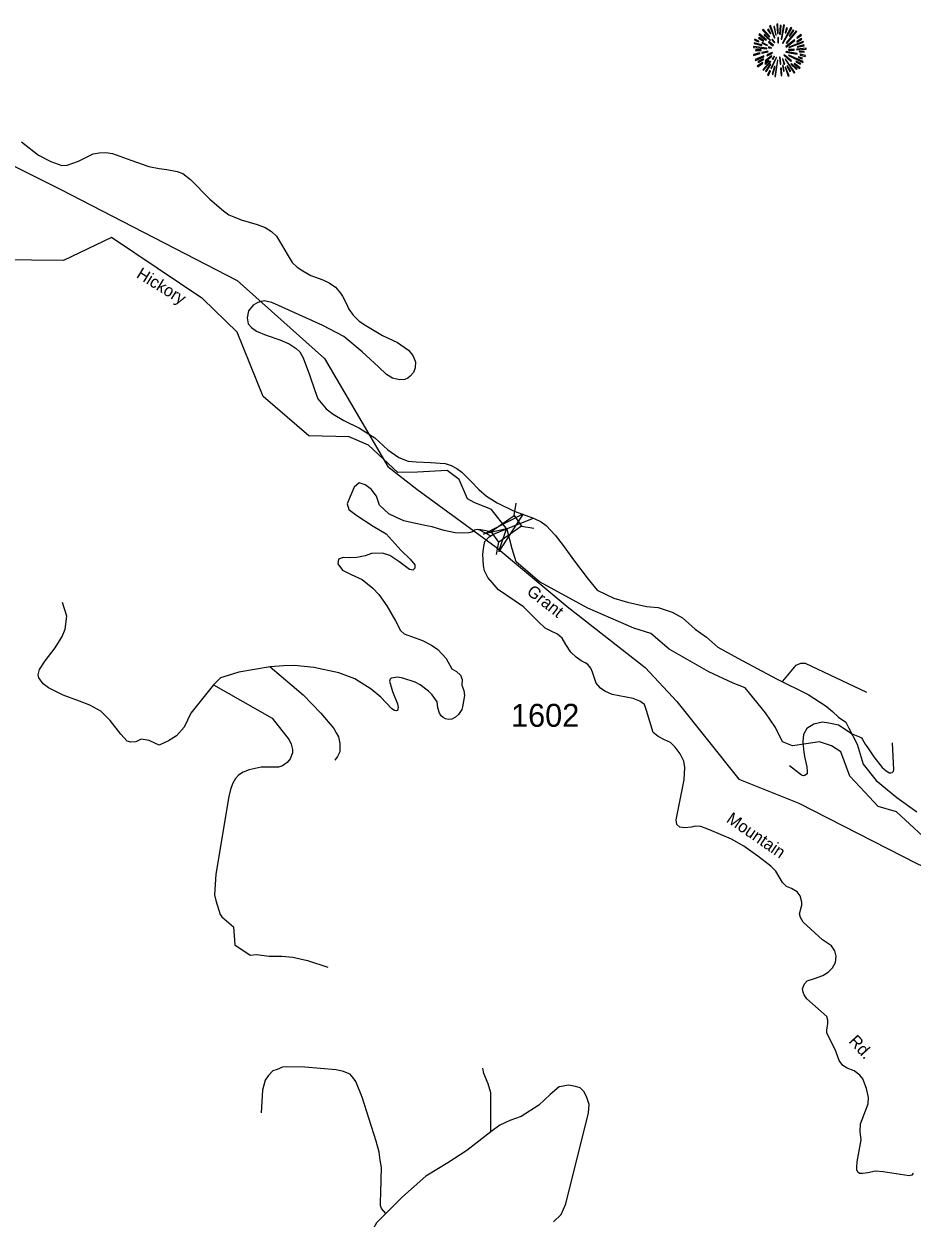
# Model space of a CAD drawing. Extents: x 884530 to 1028605, y 526725 to 653634.
# Drawn here: x 1007261 to 1012099, y 638141 to 644646 of the extents above; entities that cross this region are included whole.
import ezdxf

# ---------------------------------------------------------------- set-up
doc = ezdxf.new("R2010")
doc.units = 0
for name, color, linetype in [('Exist Geographical Mountain Summit CELL', 7, 'Continuous'), ('Exist Hydrographic Creek Single Shore', 7, 'Continuous'), ('Exist Hydrographic Creek Single Shore Label', 7, 'Continuous'), ('Exist Road Non-System Type 51', 7, 'Continuous'), ('Exist Road Primary US Attributed', 7, 'Continuous'), ('Exist Road Secondary Structure Standard Bridge Attributed CELL', 7, 'Continuous'), ('Exist Road Secondary Structure Standard Bridge CELL', 7, 'Continuous'), ('Exist Road Secondary Type 51 Attributed', 7, 'Continuous'), ('Exist Road Secondary Type 51 Label', 7, 'Continuous'), ('Exist Road Secondary Type 51 Number Label', 7, 'Continuous'), ('Exist Utilities Electrical Transmission Line', 7, 'Continuous')]:
    doc.layers.add(name, color=color, linetype=linetype)

msp = doc.modelspace()

# ---------------------------------------------------------------- linework, layer by layer
at = {"layer": 'Exist Geographical Mountain Summit CELL'}
for points in [[(1011264.2, 644588), (1011303.8, 644557.5), (1011306, 644559.7), (1011267.8, 644592.4)], [(1011284.5, 644612.7), (1011320.5, 644575.3), (1011323.8, 644577.8), (1011288.6, 644617.5)], [(1011312.1, 644614.2), (1011327.8, 644592.4), (1011329.6, 644593.8), (1011316.2, 644618.2)], [(1011323, 644636), (1011349.2, 644569.1), (1011352.1, 644570.2), (1011328.2, 644638.5)], [(1011356.9, 644584), (1011359.4, 644584.7), (1011350.3, 644632.7), (1011346, 644631.6)], [(1011361.6, 644645.4), (1011365.6, 644593.4), (1011368.8, 644593.8), (1011367.4, 644646.5)], [(1011377.6, 644591.3), (1011381.5, 644591.3), (1011385.2, 644638.5), (1011379.7, 644638.5)], [(1011389.6, 644562.9), (1011404.5, 644640), (1011399, 644641.8), (1011386.3, 644563.7)], [(1011392.8, 644541.1), (1011395.8, 644539.3), (1011444.4, 644623.9), (1011439, 644627.6)], [(1011407.3, 644598.1), (1011410.7, 644597), (1011420.1, 644623.9), (1011415.4, 644625.7)], [(1011413.9, 644542.6), (1011416.1, 644540.4), (1011471.7, 644604.7), (1011467.7, 644609.4)], [(1011451.3, 644614.2), (1011430.3, 644580.7), (1011433.2, 644579.6), (1011455.7, 644610.9)], [(1011238.4, 644538.9), (1011279.8, 644529.5), (1011280.9, 644532.7), (1011239.5, 644543.6)], [(1011241.3, 644558.2), (1011263.8, 644549.5), (1011264.9, 644552.4), (1011242.8, 644563.3)], [(1011263.1, 644569.1), (1011288.9, 644552.7), (1011291.1, 644555.3), (1011266, 644573.1)], [(1011279.8, 644541.1), (1011310.3, 644529.1), (1011311.5, 644531.3), (1011282, 644545.2)], [(1011292.5, 644585.1), (1011325.2, 644556), (1011327.4, 644558.2), (1011295.4, 644590.2)], [(1011316.2, 644546.6), (1011341.3, 644527.6), (1011343.4, 644530.5), (1011318.7, 644549.8)], [(1011335.8, 644559.7), (1011349.6, 644543.2), (1011351.7, 644545.4), (1011339.1, 644562.6)], [(1011367, 644572), (1011368.4, 644542.9), (1011371, 644543.2), (1011371, 644572.4)], [(1011410.7, 644522.6), (1011412.5, 644520.1), (1011461.1, 644556), (1011457.9, 644560.4)], [(1011427.7, 644519.7), (1011428.8, 644517.4), (1011506.9, 644546.2), (1011505.1, 644550.9)], [(1011471.7, 644547.7), (1011499.3, 644562.6), (1011496.4, 644567.6), (1011470.3, 644550.2)], [(1011471.7, 644570.6), (1011473.5, 644568), (1011496.4, 644584.3), (1011492.8, 644588)], [(1011473.5, 644519.7), (1011510.3, 644526.2), (1011508.8, 644531.7), (1011472.1, 644521.9)], [(1011234.4, 644480.1), (1011235.8, 644475), (1011271.8, 644485.5), (1011269.6, 644488.8)], [(1011235.8, 644517.8), (1011307.8, 644510.9), (1011308.1, 644513.8), (1011235.8, 644522.9)], [(1011244.2, 644452.4), (1011246.8, 644447.8), (1011292.2, 644467.7), (1011290.7, 644472.4)], [(1011247.9, 644500.4), (1011277.6, 644501.9), (1011277.6, 644505.5), (1011246.8, 644505.5)], [(1011280.2, 644491.4), (1011281.3, 644486.6), (1011314.4, 644495), (1011313.7, 644498.6)], [(1011298, 644445.9), (1011300.9, 644442.2), (1011335.4, 644470.6), (1011333.6, 644473.2)], [(1011307.8, 644477.2), (1011310, 644472.4), (1011338.7, 644487.7), (1011337.6, 644491)], [(1011316.5, 644516.8), (1011333.6, 644514.6), (1011334, 644516.8), (1011317.3, 644521.1)], [(1011329.6, 644406), (1011334, 644404.1), (1011360.5, 644462.6), (1011358, 644463.4)], [(1011336.5, 644455.3), (1011339.8, 644452.4), (1011349.9, 644468.8), (1011348.1, 644470.2)], [(1011376.5, 644464.5), (1011380.5, 644427.4), (1011384.9, 644427.7), (1011379.7, 644465.2)], [(1011400.9, 644476.1), (1011439.4, 644440.8), (1011441.9, 644445.2), (1011402.7, 644478.3)], [(1011412.1, 644493.2), (1011472.8, 644481.2), (1011473.9, 644485.5), (1011413.2, 644496.8)], [(1011425.9, 644473.6), (1011504.1, 644435.3), (1011505.9, 644440.8), (1011427.4, 644476.4)], [(1011426.7, 644507), (1011426.7, 644504.1), (1011456.8, 644504.1), (1011457.5, 644509.1)], [(1011469.9, 644505.9), (1011522.2, 644509.1), (1011522.6, 644513.8), (1011470.3, 644509.1)], [(1011479.3, 644463.4), (1011500.4, 644455.3), (1011502.2, 644459.7), (1011480.8, 644466.6)], [(1011484.8, 644493.9), (1011511.3, 644491.7), (1011511.3, 644496), (1011485.2, 644497.1)], [(1011488.8, 644476.8), (1011517.1, 644469.5), (1011517.8, 644475), (1011489.8, 644481.2)], [(1011255.5, 644415.7), (1011258.4, 644411.7), (1011286.7, 644432.8), (1011284.1, 644436.1)], [(1011261.7, 644436.5), (1011290.7, 644453.2), (1011288.6, 644456.8), (1011259.5, 644441.5)], [(1011286.4, 644396.1), (1011289.3, 644393.6), (1011330, 644441.2), (1011327.1, 644443.3)], [(1011301.7, 644427.4), (1011320.9, 644445.5), (1011317.6, 644447.8), (1011297.2, 644430.6)], [(1011326.4, 644427.4), (1011301.3, 644388.1), (1011304.5, 644385.6), (1011330.4, 644425.2)], [(1011341.3, 644370.7), (1011353.2, 644413.5), (1011349.6, 644413.9), (1011336.8, 644371.7)], [(1011351, 644360.5), (1011355.8, 644359.4), (1011368.4, 644448.8), (1011365.2, 644449.6)], [(1011382.7, 644406), (1011386.3, 644363.5), (1011390.3, 644364.5), (1011387, 644406)], [(1011392.5, 644455.7), (1011401.2, 644425.9), (1011405.2, 644427.7), (1011394.6, 644456.8)], [(1011402.3, 644389.2), (1011396.8, 644419), (1011393.6, 644419), (1011398, 644388.1)], [(1011407, 644453.5), (1011457.5, 644378.7), (1011461.1, 644381.6), (1011409.5, 644454.6)], [(1011407, 644410.7), (1011424.5, 644360.9), (1011428.8, 644362.7), (1011409.9, 644411.4)], [(1011417.5, 644416.4), (1011433.5, 644387), (1011437.6, 644389.2), (1011421.2, 644417.9)], [(1011439.4, 644427.7), (1011469.5, 644398.6), (1011472.8, 644401.2), (1011441.6, 644430.2)], [(1011456.1, 644428.4), (1011486.6, 644402.6), (1011489.8, 644406.3), (1011457.9, 644431)], [(1011465.2, 644439.4), (1011490.2, 644426.3), (1011492.8, 644429.9), (1011467.4, 644443.3)], [(1011311.5, 644368.9), (1011316.2, 644366), (1011327.1, 644390.7), (1011323.8, 644392.9)]]:
    msp.add_lwpolyline(points, close=True, dxfattribs=at)
at = {"layer": 'Exist Hydrographic Creek Single Shore'}
msp.add_lwpolyline([(1012230.5, 640153.4), (1012014.6, 640354.5), (1011913.4, 640383.8), (1011840.8, 640460.7), (1011760.5, 640548.7), (1011711.7, 640681.1), (1011659.5, 640714.2), (1011595.1, 640735.1), (1011522, 640724.6), (1011447.1, 640714.2), (1011393.1, 640735.1), (1011354.8, 640813.5), (1011300.9, 640892.7), (1011189.5, 641030.3), (1011125, 641054.7), (1010992.7, 641117.4), (1010775.1, 641239.3), (1010675.5, 641325.8), (1010583.9, 641355.2), (1010331.9, 641463.3), (1010070.2, 641607.3), (1009942.6, 641715.4), (1009919.7, 641787.4), (1009893.5, 641892.2), (1009808.4, 642000.2), (1009713.6, 642039.5), (1009677.6, 642059.2), (1009631.8, 642164), (1009566.3, 642213.1), (1009405.6, 642203.9), (1009298, 642203.3), (1009137.7, 642350.6), (1009033, 642396.4), (1008813.8, 642403.2), (1008563.8, 642616.7), (1008422.1, 642967.7), (1008236.4, 643148.7), (1007738.6, 643483.6), (1007476, 643357.6), (1007126.1, 643361.3)], dxfattribs=at)
at = {"layer": 'Exist Road Non-System Type 51'}
for points in [[(1009803.1, 641856.8), (1009745.2, 641888.1), (1009730.8, 641891.2), (1009715.2, 641888.1), (1009704.7, 641879.3), (1009683.9, 641874.6), (1009650.1, 641871.9), (1009610.2, 641873.8), (1009550.6, 641887), (1009519.9, 641894.9), (1009484.5, 641905.7), (1009445.1, 641913.7), (1009405.3, 641923.2), (1009377.1, 641928.9), (1009331.2, 641939.1), (1009290.3, 641956.9), (1009249.5, 641977.4), (1009198.5, 642024.7), (1009182.3, 642073.1), (1009152.7, 642112.5), (1009119.5, 642135.4), (1009086.3, 642145.7), (1009059.1, 642123.2), (1009038, 642072.3), (1009021.9, 642031.5), (1009030.6, 642000.4), (1009075.2, 641968.1), (1009162.8, 641911.1), (1009234.3, 641867.7), (1009315.9, 641778.4), (1009364.3, 641730), (1009389.8, 641699.4), (1009389.8, 641681.6), (1009379.6, 641671.3), (1009361.7, 641673.9), (1009303.2, 641717.3), (1009254.7, 641750.4), (1009213.9, 641763.1), (1009154.7, 641761), (1009119.5, 641747.8), (1009073.6, 641740.2), (1009035.4, 641737.6), (1008999.6, 641740.2), (1008974.2, 641730), (1008971.6, 641704.5), (1008997.1, 641670.5), (1009044.3, 641646.9), (1009103.9, 641619.6), (1009160.9, 641572.4), (1009194.4, 641537.7), (1009237.7, 641475.7), (1009284.9, 641395.1), (1009312.4, 641341.2), (1009331.8, 641323.7), (1009432, 641287.4), (1009481.7, 641261.6), (1009516.2, 641238), (1009561.5, 641189.6), (1009592.8, 641132.6), (1009616.9, 641119.4), (1009638.6, 641099.4), (1009648, 641075.2), (1009646.4, 641044.6), (1009657.5, 641014.9), (1009660.6, 640988.3), (1009650.5, 640925.2), (1009645.5, 640912.2), (1009627.6, 640884.9), (1009612.3, 640870.4), (1009591.4, 640859.4), (1009574, 640856.9), (1009558, 640860.3), (1009544.7, 640867.4), (1009534, 640877.4), (1009524.7, 640892.1), (1009516.5, 640919.8), (1009512.2, 640953.2), (1009484.2, 640991.5), (1009463.9, 641011.4), (1009419.2, 641045.8), (1009392.4, 641060.6), (1009325.5, 641082.4), (1009297.6, 641087.2), (1009261.8, 641082.7), (1009255.6, 641076.7), (1009252.7, 641065.8), (1009268.1, 641010), (1009295.3, 640942.9), (1009299.6, 640922.4), (1009296.2, 640906.2), (1009290.2, 640904.1), (1009278.8, 640906.2), (1009264.3, 640915.6), (1009205, 640979.2), (1009151.8, 641022.5), (1009063.3, 641078.4), (1008976.9, 641110.9), (1008841, 641140.8), (1008735, 641152), (1008675.6, 641148.5)], [(1008293, 641045.9), (1008170.1, 640892.1), (1008133.6, 640815.8), (1008092.5, 640767.2), (1008047.9, 640740), (1007998.4, 640717.7), (1007974.4, 640727.4), (1007944, 640742.4), (1007899.5, 640749.9), (1007869.7, 640735.9), (1007842.9, 640733.1), (1007823.1, 640738.8), (1007788.1, 640777.1), (1007731.2, 640851.3), (1007679.4, 640903.3), (1007619.9, 640935.4), (1007563, 640957.7), (1007473.9, 640989.9), (1007394.7, 641029.4), (1007365.1, 641051.8), (1007342.9, 641083.9), (1007337.8, 641101.2), (1007345.2, 641128.5), (1007377.5, 641175.9), (1007431.2, 641248), (1007469.5, 641308.8), (1007486.4, 641348.4), (1007494.2, 641419.4), (1007471.4, 641494.6)], [(1008602.4, 641144.2), (1008430.8, 641114.6), (1008373.1, 641097.6), (1008332.4, 641084), (1008293, 641045.9)], [(1008675.6, 641148.5), (1008602.4, 641144.2)], [(1008602.4, 641144.2), (1008782, 640990.6), (1008878.5, 640891.5), (1008949.7, 640807.7), (1008962.3, 640784.7), (1008975.1, 640761.9), (1008982.7, 640726.4), (1008982.7, 640703.5), (1008982.7, 640680.6), (1008970, 640655.2), (1008954.8, 640634.9)], [(1011395.4, 641066.4), (1011467.2, 641152.5), (1011492.8, 641164.7), (1011515.8, 641163.3), (1011850.9, 641006.7)], [(1008293, 641045.9), (1008612.6, 640865.1), (1008705.3, 640745.4), (1008717, 640722.7), (1008724.7, 640693.5), (1008724.3, 640675.1), (1008711.8, 640642.5), (1008695.3, 640622.8), (1008669.6, 640605), (1008648.1, 640597.3), (1008552.8, 640597.2), (1008488.3, 640582.8), (1008454.7, 640569.2), (1008430.5, 640554), (1008414.4, 640534.9), (1008397.9, 640506.5), (1008386.4, 640476.5), (1008377.7, 640437.6), (1008305.6, 640014.5), (1008300, 639901.7), (1008305.9, 639871.5), (1008329.7, 639795.5), (1008339.2, 639781.1), (1008402.5, 639728.3), (1008409.4, 639629.1), (1008493.3, 639573.9), (1008528.3, 639576.9), (1008596.1, 639567), (1008666.3, 639567.3), (1008725.6, 639562.5), (1008805.9, 639544.6), (1008916.6, 639507.6)], [(1011767.7, 640781.5), (1011697.6, 640826.9), (1011663.8, 640832.6), (1011646.1, 640836.6), (1011610.1, 640841.9), (1011564.6, 640830.9), (1011525.9, 640807.3), (1011507.6, 640776.1), (1011503.6, 640737.3), (1011508, 640693.2), (1011513.7, 640655.4), (1011519.8, 640621.9), (1011525.2, 640599.1), (1011526.8, 640573.9), (1011526.7, 640561.4), (1011515, 640551.3), (1011508, 640549.5), (1011496.1, 640553.7), (1011431.4, 640604.6)], [(1011767.7, 640781.5), (1011811.8, 640763.4), (1011823.4, 640756.5), (1011829.7, 640748.1), (1011843.3, 640722.5), (1011858.2, 640702.1), (1011890.9, 640654.3), (1011935.6, 640595.9), (1011944.2, 640587.6), (1011951.4, 640582.2), (1011974.9, 640565.6), (1011983.9, 640565.9), (1011991.2, 640568.8), (1011997.1, 640576), (1011999.1, 640583.7), (1011993, 640730.8)], [(1009233.2, 638166), (1009209.6, 638193.1), (1009206.3, 638198.6), (1009205, 638204.5), (1009203.8, 638210.1), (1009203.6, 638224.9), (1009205, 638279.6), (1009207.9, 638415.6), (1009202.2, 638456.1), (1009196.3, 638499.6), (1009179, 638560.3), (1009103.7, 638800.4), (1009069.1, 638884.4), (1009054.5, 638904.6), (1009045.9, 638916.2), (1009037.2, 638924.9), (1009022.8, 638930.7), (1009002.5, 638939.4), (1008962, 638948.1), (1008791.2, 638962.5), (1008692.9, 638965.4), (1008669.8, 638962.5), (1008640.8, 638951), (1008617.7, 638942.2), (1008591.6, 638916.2), (1008574.2, 638893.1), (1008559.8, 638838.1), (1008554, 638713.7)], [(1009805.1, 638609.9), (1009804, 638716.6), (1009804, 638771.6), (1009804, 638823.6), (1009789.5, 638872.8), (1009766.4, 638927.7), (1009760.5, 638956.7)], [(1010145.4, 638120.5), (1010187.6, 638160.8), (1010212, 638218.9), (1010336.4, 638713.7), (1010339.3, 638759.9), (1010327.7, 638797.6), (1010313.2, 638829.4), (1010290.1, 638849.7), (1010265.2, 638857.2), (1010229.3, 638864.1), (1010177.3, 638855.5), (1010128.1, 638815), (1010066.5, 638756), (1009969, 638693.5), (1009908.3, 638672.9), (1009853.2, 638647.1), (1009805.1, 638609.9)], [(1009805.1, 638609.9), (1009673.8, 638508.2), (1009569.6, 638441.7), (1009451, 638369.3), (1009323.7, 638256.5), (1009233.2, 638166)], [(1009233.2, 638166), (1009181.9, 638114.8), (1009164.5, 638085.8), (1009153, 638042.4), (1009141.4, 637987.4), (1009147.2, 637935.3), (1009332.4, 637414.5)]]:
    msp.add_lwpolyline(points, dxfattribs=at)
at = {"layer": 'Exist Road Primary US Attributed'}
for points in [[(1007248.4, 644003.1), (1007340.4, 643930.6), (1007407.7, 643897), (1007468.3, 643875.6), (1007496.4, 643876.4), (1007558.2, 643899.1), (1007638, 643938.6), (1007670, 643944.1), (1007707.6, 643945.6), (1007744.3, 643940.2), (1007843.8, 643903.2), (1007942.2, 643869.3), (1007997, 643859.2), (1008038.8, 643854), (1008095.5, 643842.7), (1008125.9, 643831.2), (1008168.3, 643798.9), (1008272.9, 643692.3), (1008347.4, 643628.3), (1008377.9, 643606.4), (1008404.5, 643594.7), (1008444.3, 643579.8), (1008531.9, 643554.4), (1008575.7, 643538), (1008609.4, 643516.1), (1008636.7, 643489.5), (1008669.6, 643436.3), (1008695.4, 643391.7), (1008722.8, 643345.9), (1008749.4, 643321.6), (1008780.7, 643300.5), (1008824.4, 643275.5), (1008890.1, 643252), (1008924.6, 643236.7), (1008958.2, 643212.5), (1008984.8, 643180.4), (1008996.5, 643164), (1009015.7, 643125.5), (1009030.9, 643092.8), (1009055.2, 643059.5), (1009086.5, 643026.6), (1009122.6, 643003.7), (1009214.7, 642948.2), (1009295.2, 642910.2), (1009356.3, 642869), (1009379.8, 642840), (1009394.6, 642804.8), (1009391.5, 642773.5), (1009382.9, 642746.9), (1009364.3, 642727.3), (1009351.6, 642716.4), (1009335.2, 642710.1), (1009306.2, 642707.8)], [(1009306.2, 642707.8), (1009267.9, 642716.4), (1009235.8, 642736.4), (1009192, 642778.6), (1009103.7, 642860), (1009002.8, 642943.3), (1008890.1, 643002.8), (1008611.7, 643128.8), (1008569.5, 643137.4), (1008534.3, 643128), (1008509.3, 643114.7), (1008485, 643083.4), (1008477.2, 643045), (1008482.7, 643012.9), (1008501.4, 642992.6), (1008527.2, 642973), (1008579.9, 642950.9), (1008655.2, 642924.4), (1008705.6, 642903.8), (1008744.7, 642878.8), (1008763.4, 642860), (1008782.2, 642827.1), (1008816.6, 642734), (1008844.8, 642649.5), (1008861.2, 642604.1), (1008907.4, 642549.3), (1008944.9, 642520.4), (1009004.3, 642485.2), (1009089.6, 642443.3), (1009171.7, 642391.3), (1009243.7, 642326.3), (1009303.9, 642284.9), (1009354.7, 642264.5), (1009398.5, 642260.2), (1009476, 642257.9), (1009554.9, 642251.6), (1009587.8, 642240.7), (1009619.9, 642224.6), (1009647.2, 642203.5), (1009695.7, 642155.8), (1009739.5, 642109.6), (1009781, 642073.6), (1009838.9, 642036.8), (1009932, 641992.8), (1010036, 641954.5)], [(1010036, 641954.5), (1010078.2, 641933.2), (1010106, 641913.1), (1010154.8, 641862), (1010199.2, 641804.3), (1010261, 641720.4), (1010334.1, 641621.8), (1010384.2, 641562.1), (1010473.6, 641518.7), (1010548.9, 641496.6), (1010652.1, 641473.3), (1010716.3, 641466.6), (1010791.6, 641442.3), (1010849.1, 641411.2), (1010917.8, 641349.2), (1010979.8, 641304.8), (1011040.2, 641250.6), (1011150.3, 641191.9), (1011360.6, 641078.9), (1011532.8, 640993.4), (1011630.2, 640929.2), (1011665.7, 640900.4), (1011698.9, 640869.4), (1011738.7, 640842.8), (1011754.1, 640809.9), (1011799.1, 640723.1), (1011832.8, 640613.8), (1011903.5, 640523.8), (1012016, 640432.2), (1012125.2, 640353.4)]]:
    msp.add_lwpolyline(points, dxfattribs=at)
at = {"layer": 'Exist Road Secondary Structure Standard Bridge Attributed CELL'}
msp.add_lwpolyline([(1009763.6, 641866.1), (1009980.7, 641977.2), (1009848.3, 641772.5), (1009890.2, 641895.5)], close=True, dxfattribs=at)
at = {"layer": 'Exist Road Secondary Structure Standard Bridge CELL'}
for p, q in [((1009930.9, 641967.6), (1009942.9, 642035.6)), ((1009739, 641893.2), (1009806.9, 641881.2)), ((1009970.5, 641911.1), (1010038.4, 641899.1)), ((1009835.5, 641755.4), (1009847.4, 641823.4))]:
    msp.add_line(p, q, dxfattribs=at)
msp.add_lwpolyline([(1009806.9, 641881.2), (1009930.7, 641967.9), (1009971.2, 641910.1), (1009847.4, 641823.4)], close=True, dxfattribs=at)
at = {"layer": 'Exist Road Secondary Type 51 Attributed'}
for points in [[(1009889.6, 641895.8), (1010036, 641954.5)], [(1010651.5, 640906), (1010641.5, 640937.9), (1010616.3, 640956.7), (1010579.5, 640971.5), (1010465.8, 640993.3), (1010426.2, 641011.8), (1010402, 641028.3), (1010378, 641055.1), (1010359, 641114.7), (1010348.8, 641136.6), (1010332.4, 641156.1), (1010318.3, 641166), (1010296.4, 641176.9), (1010269, 641195.7), (1010239.3, 641224.7), (1010213.5, 641266.1), (1010192.4, 641299.8), (1010167.3, 641321.3), (1010129, 641340.1), (1010100.9, 641354.1), (1010061.8, 641390.1), (1009982, 641469.9), (1009845.7, 641563.9), (1009788.8, 641630.3), (1009770, 641667.1), (1009763.8, 641696.1), (1009759.9, 641757.9), (1009766.1, 641800.1), (1009772.4, 641826), (1009795.1, 641851.8), (1009818.3, 641866), (1009889.6, 641895.8)], [(1012104.7, 638384.7), (1012096.8, 638374.6), (1012082.8, 638371.8), (1012059.3, 638375), (1011941.1, 638392.3), (1011899.7, 638396.1), (1011857.5, 638387.9), (1011829.3, 638383.2), (1011812.9, 638383.2), (1011803.5, 638391.8), (1011797.3, 638403.5), (1011798, 638418.4), (1011800.4, 638446.9), (1011822.3, 638567.4), (1011816.1, 638613.2), (1011818.4, 638655.1), (1011859.8, 638763.5), (1011862.2, 638798.3), (1011851.2, 638847.6), (1011830.9, 638900), (1011814.5, 638920.3), (1011783.2, 638943.8), (1011744.9, 638956.7), (1011721.4, 638971.6), (1011702.6, 638999.7), (1011680.4, 639059.7), (1011633.8, 639148), (1011633.8, 639163.7), (1011640.1, 639200.4), (1011640.9, 639219.6), (1011635.3, 639238.9), (1011525.9, 639335), (1011511.8, 639356.2), (1011504.8, 639371.8), (1011501.6, 639390.6), (1011512.6, 639417.2), (1011527.5, 639433.6), (1011566.6, 639446.9), (1011613.5, 639463), (1011642.4, 639480.2), (1011665.9, 639503.6), (1011682.3, 639533.4), (1011686.2, 639567), (1011677.6, 639596.8), (1011659.6, 639624.9), (1011610.1, 639657.1), (1011504.8, 639752.9), (1011490.7, 639778.7), (1011486, 639798.2), (1011498.5, 639846.4), (1011499.3, 639862.8), (1011489.9, 639896.4), (1011472.7, 639918.3), (1011441.4, 639936.3), (1011415.6, 639946.5), (1011393.7, 639969.2), (1011356.3, 640031.5), (1011329.6, 640058.4), (1011258.4, 640113.2), (1011182.5, 640167.2), (1011115.3, 640205.5), (1010995.2, 640256.2), (1010948.7, 640274.4), (1010918.2, 640276.7), (1010897.8, 640271.2), (1010859.5, 640266.5), (1010834.5, 640269.7), (1010817.3, 640285.3), (1010813.4, 640311.1), (1010857.2, 640528.3), (1010861.1, 640595.6), (1010854.8, 640630), (1010835.3, 640669.1), (1010808.7, 640706.7), (1010783.7, 640730.9), (1010750.8, 640746.6), (1010715.6, 640765.3), (1010689, 640785.7), (1010651.5, 640906)]]:
    msp.add_lwpolyline(points, dxfattribs=at)
at = {"layer": 'Exist Utilities Electrical Transmission Line'}
msp.add_lwpolyline([(1006735.1, 644105.1), (1007457.7, 643746.8), (1008421.8, 643248.3), (1008897.9, 642824.1), (1009242.6, 642236.1), (1009400.5, 642110.9), (1009834.3, 641796.3), (1010219.8, 641473.1), (1010645, 641140.8), (1010817, 640954.9), (1011155, 640531.4), (1011482.9, 640400.4), (1012124.5, 640072.8), (1013121.4, 639603.3), (1013551.2, 639288.7), (1013844.9, 639208.8), (1014626.7, 638948.6), (1014961.6, 638847.3), (1015220.1, 638798.7), (1015430, 638669.6), (1015698.1, 638490.6), (1016515.4, 637975)], dxfattribs=at)

# ---------------------------------------------------------------- texts
at = {"layer": 'Exist Hydrographic Creek Single Shore Label'}
msp.add_text('Hickory', height=65.62, rotation=328.51767, dxfattribs=at).set_placement((1007868.7, 643267.6))
msp.add_text('Hickory', height=65.62, rotation=328.51767, dxfattribs=at).set_placement((1007868.7, 643267.6))
at = {"layer": 'Exist Road Secondary Type 51 Label'}
for s, rotation, p in [('Grant', 321.82617, (1009995.1, 641544.1)), ('Mountain', 325.58611, (1011082.4, 640301.9)), ('Rd.', 312.26345, (1011750.3, 639102))]:
    msp.add_text(s, height=65.62, rotation=rotation, dxfattribs=at).set_placement(p)
at = {"layer": 'Exist Road Secondary Type 51 Number Label'}
msp.add_text('1602', height=125, dxfattribs=at).set_placement((1009914.4, 640817.3))

doc.saveas('drawing.dxf')
